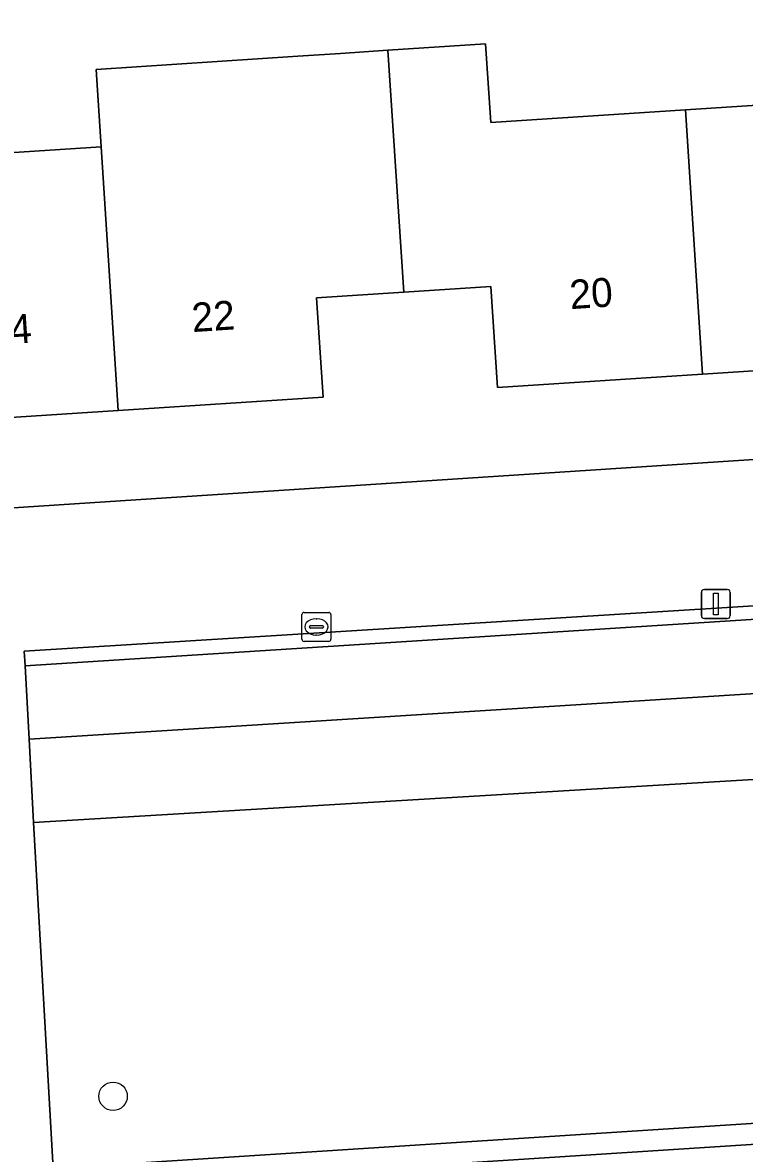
# Model space of a CAD drawing. Extents: x 159680 to 160786, y 387323 to 388340.
# Drawn here: x 160622.99 to 160647.82, y 388039.25 to 388078.14 of the extents above; entities that cross this region are included whole.
import ezdxf

# ---------------------------------------------------------------- set-up
doc = ezdxf.new("R2010")
doc.units = 0
for name, color, linetype in [('IMGEO_Boom', 7, 'Continuous'), ('IMGEO_Erf', 7, 'Continuous'), ('IMGEO_Groenvoorziening', 7, 'Continuous'), ('IMGEO_Kolk', 7, 'Continuous'), ('IMGEO_Lichtmast', 7, 'Continuous'), ('IMGEO_Pand', 7, 'Continuous'), ('IMGEO_Pand_nummerreeks', 7, 'Continuous'), ('IMGEO_Parkeervlak_open', 7, 'Continuous'), ('IMGEO_Rijbaan_lokaal_open', 7, 'Continuous'), ('IMGEO_Voetpad_open', 7, 'Continuous')]:
    doc.layers.add(name, color=color, linetype=linetype)

msp = doc.modelspace()

# ---------------------------------------------------------------- linework, layer by layer
at = {"layer": 'IMGEO_Boom'}
msp.add_circle((160626.099, 388041.216), 0.489, dxfattribs=at)
at = {"layer": 'IMGEO_Erf'}
for points in [[(160589.441, 388059.29), (160658.865, 388063.81), (160663.51, 388064.126), (160663.266, 388067.377), (160662.064, 388087.109), (160661.802, 388087.093), (160662, 388084.024), (160659.307, 388083.868), (160652.256, 388083.367), (160652.038, 388086.446), (160650.805, 388086.383), (160650.941, 388083.734), (160645.485, 388083.454), (160645.358, 388085.92), (160624.881, 388084.548), (160625, 388082.167), (160620.123, 388081.924)], [(160618.8, 388073.417), (160625.685, 388073.865), (160625.512, 388076.531), (160632.455, 388076.984), (160633.927, 388077.08), (160635.557, 388077.186), (160638.916, 388077.404), (160639.092, 388074.699), (160645.787, 388075.134), (160652.672, 388075.582), (160662.523, 388076.223), (160662.802, 388071.933), (160660.006, 388071.751), (160660.318, 388066.959), (160653.262, 388066.5), (160646.377, 388066.052), (160639.319, 388065.593), (160639.093, 388069.065), (160636.098, 388068.87), (160633.101, 388068.675), (160633.323, 388065.26), (160626.274, 388064.802), (160619.389, 388064.354)]]:
    msp.add_lwpolyline(points, dxfattribs=at)
at = {"layer": 'IMGEO_Groenvoorziening'}
for points in [[(160663.975, 388056.679), (160663.863, 388058.623), (160623.071, 388056.018), (160623.208, 388053.498), (160652.793, 388055.359), (160658.917, 388055.748), (160658.883, 388056.35)], [(160658.917, 388055.748), (160652.793, 388055.359), (160623.208, 388053.498), (160623.364, 388050.632), (160652.924, 388052.4), (160656.071, 388052.594), (160659.085, 388052.779)], [(160656.071, 388052.594), (160652.924, 388052.4), (160623.364, 388050.632), (160624.042, 388038.732), (160653.923, 388040.661), (160657.979, 388040.923), (160657.666, 388043.932), (160655.989, 388046.774), (160657.062, 388048.311), (160656.775, 388051.523)]]:
    msp.add_lwpolyline(points, close=True, dxfattribs=at)
at = {"layer": 'IMGEO_Kolk'}
for p, q in [((160632.593, 388056.931), (160632.593, 388057.783)), ((160632.668, 388057.857), (160633.52, 388057.857)), ((160633.081, 388057.637), (160633.106, 388057.637)), ((160633.594, 388057.783), (160633.594, 388056.931)), ((160632.852, 388057.351), (160632.852, 388057.363)), ((160633.29, 388057.314), (160632.892, 388057.314)), ((160632.895, 388057.4), (160633.293, 388057.4)), ((160633.336, 388057.363), (160633.336, 388057.351)), ((160633.52, 388056.857), (160632.668, 388056.857)), ((160633.104, 388057.077), (160633.079, 388057.077))]:
    msp.add_line(p, q, dxfattribs=at)
for points in [[(160632.593, 388056.931), (160632.593, 388057.783)], [(160632.668, 388057.857), (160633.52, 388057.857)], [(160633.594, 388057.783), (160633.594, 388056.931)], [(160633.52, 388056.857), (160632.668, 388056.857)]]:
    msp.add_lwpolyline(points, dxfattribs=at)
for centre, radius, start, end in [((160632.67, 388057.781), 0.0765, 91.552, 178.448), ((160632.67, 388057.781), 0.0765, 91.552, 178.448), ((160633.518, 388057.781), 0.0765, 1.552, 88.448), ((160633.518, 388057.781), 0.0765, 1.552, 88.448), ((160632.892, 388057.36), 0.0403, 85.8775, 175.7526), ((160632.889, 388057.35), 0.0366, 178.938, 274.7102), ((160633.293, 388057.357), 0.043, 264.8664, 352.4533), ((160633.297, 388057.362), 0.0386, 1.7309, 96.639), ((160632.67, 388056.933), 0.0765, 181.552, 268.448), ((160632.67, 388056.933), 0.0765, 181.552, 268.448), ((160633.518, 388056.933), 0.0765, 271.552, 358.448), ((160633.518, 388056.933), 0.0765, 271.552, 358.448)]:
    msp.add_arc(centre, radius, start, end, dxfattribs=at)
for centre, major_axis, ratio, start_param, end_param in [((160633.08, 388057.357), (-0.387, 0.002), 0.722429, 4.712389, 7.853982), ((160633.105, 388057.357), (-0.39, 0.002), 0.717154, 1.570796, 4.712389)]:
    msp.add_ellipse(centre, major_axis=major_axis, ratio=ratio, start_param=start_param, end_param=end_param, dxfattribs=at)
at = {"layer": 'IMGEO_Lichtmast'}
for p, q in [((160646.341, 388057.745), (160646.341, 388058.545)), ((160646.341, 388058.545), (160646.341, 388057.745)), ((160646.441, 388058.645), (160647.231, 388058.645)), ((160647.231, 388058.645), (160646.441, 388058.645)), ((160647.331, 388058.545), (160647.331, 388057.745)), ((160647.331, 388057.745), (160647.331, 388058.545)), ((160647.231, 388057.645), (160646.441, 388057.645)), ((160646.441, 388057.645), (160647.231, 388057.645))]:
    msp.add_line(p, q, dxfattribs=at)
msp.add_lwpolyline([(160646.761, 388058.52), (160646.911, 388058.52), (160646.911, 388057.77), (160646.761, 388057.77), (160646.761, 388058.52)], dxfattribs=at)
for centre, start, end in [((160646.441, 388058.545), 90, 180), ((160646.441, 388058.545), 90, 180), ((160647.231, 388058.545), 0, 90), ((160647.231, 388058.545), 360, 90), ((160646.441, 388057.745), 180, 270), ((160646.441, 388057.745), 180, 270), ((160647.231, 388057.745), 270, 0), ((160647.231, 388057.745), 270, 0)]:
    msp.add_arc(centre, 0.1, start, end, dxfattribs=at)
at = {"layer": 'IMGEO_Pand'}
for points in [[(160626.274, 388064.802), (160633.323, 388065.26), (160633.101, 388068.675), (160636.098, 388068.87), (160635.557, 388077.186), (160633.927, 388077.08), (160632.455, 388076.984), (160625.512, 388076.531), (160625.685, 388073.865)], [(160645.787, 388075.134), (160639.092, 388074.699), (160638.916, 388077.404), (160635.557, 388077.186), (160636.098, 388068.87), (160639.093, 388069.065), (160639.319, 388065.593), (160646.377, 388066.052)], [(160652.672, 388075.582), (160645.787, 388075.134), (160646.377, 388066.052), (160653.262, 388066.5)], [(160625.685, 388073.865), (160618.8, 388073.417), (160619.389, 388064.354), (160626.274, 388064.802)]]:
    msp.add_lwpolyline(points, close=True, dxfattribs=at)
at = {"layer": 'IMGEO_Parkeervlak_open'}
msp.add_lwpolyline([(160656.766, 388040.116), (160564.974, 388034.204)], dxfattribs=at)
at = {"layer": 'IMGEO_Rijbaan_lokaal_open'}
msp.add_lwpolyline([(160663.863, 388058.623), (160663.84, 388059.06), (160623.044, 388056.517), (160623.071, 388056.018)], close=True, dxfattribs=at)
at = {"layer": 'IMGEO_Voetpad_open'}
for points in [[(160666.752, 388058.361), (160665.628, 388058.294), (160665.294, 388064.252), (160663.51, 388064.126), (160658.865, 388063.81), (160589.441, 388059.29), (160582.635, 388058.9), (160581.136, 388058.814), (160570.781, 388058.22), (160563.918, 388057.787), (160558.236, 388057.383), (160556.59, 388057.348), (160554.712, 388057.169), (160555.123, 388051.045), (160554.043, 388050.957), (160554.799, 388039.237), (160554.935, 388037.17)], [(160564.974, 388034.204), (160656.766, 388040.116)]]:
    msp.add_lwpolyline(points, dxfattribs=at)
msp.add_lwpolyline([(160664.664, 388044.522), (160664.843, 388041.366), (160659.744, 388041.037), (160657.979, 388040.923), (160653.923, 388040.661), (160624.042, 388038.732), (160623.364, 388050.632), (160623.208, 388053.498), (160623.071, 388056.018), (160623.044, 388056.517), (160663.84, 388059.06), (160663.863, 388058.623), (160663.975, 388056.679)], close=True, dxfattribs=at)

# ---------------------------------------------------------------- texts
at = {"layer": 'IMGEO_Pand_nummerreeks'}
for s, rotation, p in [('20', 3.7219, (160641.834, 388068.283)), ('22', 3.7189, (160628.834, 388067.494)), ('24', 3.7189, (160621.842, 388067.04))]:
    msp.add_text(s, height=1, rotation=rotation, dxfattribs=at).set_placement(p)

doc.saveas('drawing.dxf')
